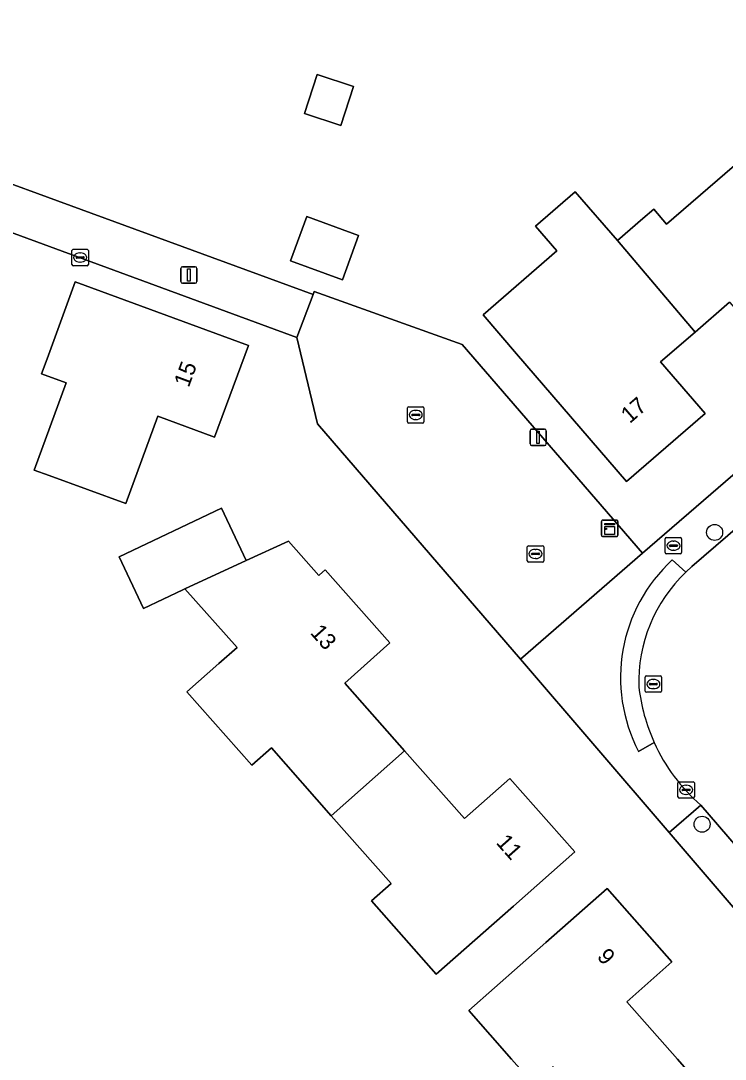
# Model space of a CAD drawing. Extents: x 157320 to 158835, y 386650 to 388491.
# Drawn here: x 157668.5 to 157711.5, y 388000 to 388063.4 of the extents above; entities that cross this region are included whole.
import ezdxf

# ---------------------------------------------------------------- set-up
doc = ezdxf.new("R2010")
doc.units = 0
for name, color, linetype in [('IMGEO_Boom', 7, 'Continuous'), ('IMGEO_Brandkraan', 7, 'Continuous'), ('IMGEO_Erf', 7, 'Continuous'), ('IMGEO_Kast', 7, 'Continuous'), ('IMGEO_Kolk', 7, 'Continuous'), ('IMGEO_Lichtmast', 7, 'Continuous'), ('IMGEO_Pand', 7, 'Continuous'), ('IMGEO_Pand_nummerreeks', 7, 'Continuous'), ('IMGEO_Rijbaan_lokaal_open', 7, 'Continuous'), ('IMGEO_Rioolput', 7, 'Continuous'), ('IMGEO_Voetpad_open', 7, 'Continuous')]:
    doc.layers.add(name, color=color, linetype=linetype)

msp = doc.modelspace()

# ---------------------------------------------------------------- linework, layer by layer
at = {"layer": 'IMGEO_Boom'}
for centre in [(157710.885, 388032.174), (157710.117, 388014.346)]:
    msp.add_circle(centre, 0.489, dxfattribs=at)
at = {"layer": 'IMGEO_Brandkraan'}
for p, q in [((157707.868, 388030.938), (157707.868, 388031.79)), ((157707.943, 388031.864), (157708.795, 388031.864)), ((157708.869, 388031.79), (157708.869, 388030.938)), ((157708.127, 388031.358), (157708.127, 388031.37)), ((157708.565, 388031.321), (157708.167, 388031.321)), ((157708.17, 388031.407), (157708.568, 388031.407)), ((157708.356, 388031.644), (157708.381, 388031.644)), ((157708.611, 388031.37), (157708.611, 388031.358)), ((157708.795, 388030.864), (157707.943, 388030.864)), ((157708.379, 388031.084), (157708.354, 388031.084))]:
    msp.add_line(p, q, dxfattribs=at)
for points in [[(157707.868, 388030.938), (157707.868, 388031.79)], [(157707.943, 388031.864), (157708.795, 388031.864)], [(157708.869, 388031.79), (157708.869, 388030.938)], [(157708.795, 388030.864), (157707.943, 388030.864)]]:
    msp.add_lwpolyline(points, dxfattribs=at)
for centre, radius, start, end in [((157707.945, 388031.788), 0.0765, 91.55205, 178.44795), ((157707.945, 388031.788), 0.0765, 91.55205, 178.44795), ((157708.793, 388031.788), 0.0765, 1.55205, 88.44795), ((157708.793, 388031.788), 0.0765, 1.55205, 88.44795), ((157708.167, 388031.367), 0.0403, 85.87752, 175.75265), ((157708.164, 388031.357), 0.0366, 178.93798, 274.71019), ((157708.568, 388031.364), 0.043, 264.86636, 352.45326), ((157708.572, 388031.369), 0.0386, 1.73085, 96.63898), ((157707.945, 388030.94), 0.0765, 181.55205, 268.44795), ((157707.945, 388030.94), 0.0765, 181.55205, 268.44795), ((157708.793, 388030.94), 0.0765, 271.55205, 358.44795), ((157708.793, 388030.94), 0.0765, 271.55205, 358.44795)]:
    msp.add_arc(centre, radius, start, end, dxfattribs=at)
for centre, major_axis, ratio, start_param, end_param in [((157708.355, 388031.364), (-0.387, 0.002), 0.722429, 4.712389, 7.853982), ((157708.38, 388031.364), (-0.39, 0.002), 0.717154, 1.570796, 4.712389)]:
    msp.add_ellipse(centre, major_axis=major_axis, ratio=ratio, start_param=start_param, end_param=end_param, dxfattribs=at)
at = {"layer": 'IMGEO_Erf'}
for points in [[(157636.416, 388096.833), (157634.222, 388094.87), (157633.961, 388094.638), (157633.722, 388094.383), (157633.507, 388094.108), (157633.317, 388093.815), (157633.154, 388093.506), (157633.059, 388093.286), (157632.032, 388089.576), (157632.045, 388089.388), (157633.671, 388066.341), (157651.286, 388059.87), (157651.182, 388059.588), (157686.339, 388046.709), (157686.41, 388046.896), (157695.446, 388043.652), (157706.484, 388030.899), (157753.169, 388071.227)], [(157714.59, 388006.287), (157708.109, 388013.845), (157699.026, 388024.437), (157686.607, 388038.807), (157685.352, 388044.075), (157661.563, 388052.826), (157637.412, 388061.76), (157633.916, 388063.061), (157634.134, 388060.031), (157635.546, 388040.186), (157638.85, 388040.442), (157641.341, 388006.735), (157641.491, 388004.33), (157641.855, 388001.947), (157642.318, 388000), (157643.055, 387997.732)], [(157711.793, 388046.234), (157709.693, 388044.417), (157707.583, 388042.591), (157710.3, 388039.44), (157705.5, 388035.29), (157698.78, 388043.09), (157696.726, 388045.474), (157701.239, 388049.375), (157699.927, 388050.893), (157702.354, 388052.99), (157704.942, 388050), (157706.503, 388051.35), (157707.164, 388051.921), (157707.948, 388051.014), (157712.543, 388054.986)]]:
    msp.add_lwpolyline(points, dxfattribs=at)
for points in [[(157688.039, 388057.037), (157685.817, 388057.759), (157686.591, 388060.14), (157688.813, 388059.418)], [(157688.13, 388047.611), (157684.968, 388048.769), (157685.956, 388051.468), (157689.118, 388050.31)], [(157669.298, 388035.982), (157671.24, 388041.313), (157669.741, 388041.859), (157670.078, 388042.783), (157671.79, 388047.48), (157682.39, 388043.6), (157680.32, 388038), (157676.859, 388039.272), (157674.9, 388033.94), (157670.203, 388035.652)], [(157682.592, 388017.954), (157678.63, 388022.44), (157680.582, 388024.159), (157681.691, 388025.135), (157678.503, 388028.726), (157678.383, 388028.669), (157675.967, 388027.531), (157674.48, 388030.69), (157680.75, 388033.66), (157682.243, 388030.453), (157684.831, 388031.648), (157686.699, 388029.545), (157686.737, 388029.578), (157687.08, 388029.88), (157691.04, 388025.42), (157688.276, 388022.975), (157691.937, 388018.837), (157695.599, 388014.698), (157698.37, 388017.15), (157702.33, 388012.66), (157698.583, 388009.351), (157693.868, 388005.187), (157689.913, 388009.665), (157691.111, 388010.723), (157687.454, 388014.864), (157683.79, 388019.013)], [(157702.27, 387992.927), (157704.849, 387995.201), (157704.679, 387995.394), (157701.016, 387999.537), (157699.82, 387998.479), (157698.475, 388000), (157695.859, 388002.959), (157700.564, 388007.119), (157704.31, 388010.43), (157708.27, 388005.94), (157705.51, 388003.497), (157708.606, 388000), (157709.175, 387999.357), (157712.84, 387995.217), (157715.6, 387997.66), (157719.57, 387993.17), (157715.824, 387989.859), (157711.119, 387985.699), (157707.727, 387989.535), (157706.928, 387988.829), (157705.836, 387988.895)]]:
    msp.add_lwpolyline(points, close=True, dxfattribs=at)
at = {"layer": 'IMGEO_Kast'}
for p, q in [((157703.97, 388031.999), (157703.97, 388032.84)), ((157703.97, 388032.84), (157703.97, 388031.999)), ((157704.045, 388032.924), (157704.886, 388032.924)), ((157704.886, 388032.924), (157704.045, 388032.924)), ((157704.97, 388032.849), (157704.97, 388032.008)), ((157704.97, 388032.008), (157704.97, 388032.849)), ((157704.895, 388031.924), (157704.054, 388031.924)), ((157704.054, 388031.924), (157704.895, 388031.924))]:
    msp.add_line(p, q, dxfattribs=at)
for points in [[(157704.165, 388032.714), (157704.765, 388032.714), (157704.765, 388032.629), (157704.165, 388032.629), (157704.165, 388032.714)], [(157704.165, 388032.539), (157704.765, 388032.539), (157704.765, 388032.05), (157704.165, 388032.05), (157704.165, 388032.539)]]:
    msp.add_lwpolyline(points, dxfattribs=at)
msp.add_circle((157704.249, 388032.388), 0.0377, dxfattribs=at)
for centre, start, end in [((157704.048, 388032.846), 92.4484, 184.28452), ((157704.048, 388032.846), 92.4484, 184.28452), ((157704.892, 388032.846), 2.4484, 94.28452), ((157704.892, 388032.846), 2.4484, 94.28452), ((157704.048, 388032.002), 182.4484, 274.28452), ((157704.048, 388032.002), 182.4484, 274.28452), ((157704.892, 388032.002), 272.4484, 4.28452), ((157704.892, 388032.002), 272.4484, 4.28452)]:
    msp.add_arc(centre, 0.0779, start, end, dxfattribs=at)
at = {"layer": 'IMGEO_Kolk'}
for p, q in [((157671.601, 388048.542), (157671.601, 388049.394)), ((157671.676, 388049.468), (157672.528, 388049.468)), ((157671.86, 388048.962), (157671.86, 388048.974)), ((157672.298, 388048.925), (157671.9, 388048.925)), ((157671.903, 388049.011), (157672.301, 388049.011)), ((157672.089, 388049.248), (157672.114, 388049.248)), ((157672.344, 388048.974), (157672.344, 388048.962)), ((157672.602, 388049.394), (157672.602, 388048.542)), ((157672.528, 388048.468), (157671.676, 388048.468)), ((157672.112, 388048.688), (157672.087, 388048.688)), ((157692.114, 388038.926), (157692.114, 388039.778)), ((157692.189, 388039.852), (157693.041, 388039.852)), ((157692.373, 388039.346), (157692.373, 388039.358)), ((157692.416, 388039.395), (157692.814, 388039.395)), ((157692.602, 388039.632), (157692.627, 388039.632)), ((157692.857, 388039.358), (157692.857, 388039.346)), ((157693.115, 388039.778), (157693.115, 388038.926)), ((157693.041, 388038.852), (157692.189, 388038.852)), ((157692.811, 388039.309), (157692.413, 388039.309)), ((157692.625, 388039.072), (157692.6, 388039.072)), ((157699.435, 388030.435), (157699.435, 388031.287)), ((157699.51, 388031.361), (157700.362, 388031.361)), ((157699.923, 388031.141), (157699.948, 388031.141)), ((157700.436, 388031.287), (157700.436, 388030.435)), ((157699.694, 388030.855), (157699.694, 388030.867)), ((157700.132, 388030.818), (157699.734, 388030.818)), ((157699.737, 388030.904), (157700.135, 388030.904)), ((157699.946, 388030.581), (157699.921, 388030.581)), ((157700.178, 388030.867), (157700.178, 388030.855)), ((157700.362, 388030.361), (157699.51, 388030.361)), ((157708.643, 388016.019), (157708.643, 388016.871)), ((157708.718, 388016.945), (157709.57, 388016.945)), ((157709.131, 388016.725), (157709.156, 388016.725)), ((157709.644, 388016.871), (157709.644, 388016.019)), ((157709.57, 388015.945), (157708.718, 388015.945)), ((157708.902, 388016.439), (157708.902, 388016.451)), ((157709.34, 388016.402), (157708.942, 388016.402)), ((157708.945, 388016.488), (157709.343, 388016.488)), ((157709.154, 388016.165), (157709.129, 388016.165)), ((157709.386, 388016.451), (157709.386, 388016.439))]:
    msp.add_line(p, q, dxfattribs=at)
for points in [[(157671.601, 388048.542), (157671.601, 388049.394)], [(157671.676, 388049.468), (157672.528, 388049.468)], [(157672.602, 388049.394), (157672.602, 388048.542)], [(157672.528, 388048.468), (157671.676, 388048.468)], [(157692.114, 388038.926), (157692.114, 388039.778)], [(157692.189, 388039.852), (157693.041, 388039.852)], [(157693.115, 388039.778), (157693.115, 388038.926)], [(157693.041, 388038.852), (157692.189, 388038.852)], [(157699.435, 388030.435), (157699.435, 388031.287)], [(157699.51, 388031.361), (157700.362, 388031.361)], [(157700.436, 388031.287), (157700.436, 388030.435)], [(157700.362, 388030.361), (157699.51, 388030.361)], [(157708.643, 388016.019), (157708.643, 388016.871)], [(157708.718, 388016.945), (157709.57, 388016.945)], [(157709.644, 388016.871), (157709.644, 388016.019)], [(157709.57, 388015.945), (157708.718, 388015.945)]]:
    msp.add_lwpolyline(points, dxfattribs=at)
for centre, radius, start, end in [((157671.678, 388049.392), 0.0765, 91.55205, 178.44795), ((157671.678, 388049.392), 0.0765, 91.55205, 178.44795), ((157671.9, 388048.971), 0.0403, 85.87752, 175.75265), ((157671.897, 388048.961), 0.0366, 178.93798, 274.71019), ((157672.301, 388048.968), 0.043, 264.86636, 352.45326), ((157672.305, 388048.973), 0.0386, 1.73085, 96.63898), ((157672.526, 388049.392), 0.0765, 1.55205, 88.44795), ((157672.526, 388049.392), 0.0765, 1.55205, 88.44795), ((157671.678, 388048.544), 0.0765, 181.55205, 268.44795), ((157671.678, 388048.544), 0.0765, 181.55205, 268.44795), ((157672.526, 388048.544), 0.0765, 271.55205, 358.44795), ((157672.526, 388048.544), 0.0765, 271.55205, 358.44795), ((157692.191, 388039.776), 0.0765, 91.55205, 178.44795), ((157692.191, 388039.776), 0.0765, 91.55205, 178.44795), ((157692.413, 388039.355), 0.0403, 85.87752, 175.75265), ((157692.818, 388039.357), 0.0386, 1.73085, 96.63898), ((157693.039, 388039.776), 0.0765, 1.55205, 88.44795), ((157693.039, 388039.776), 0.0765, 1.55205, 88.44795), ((157692.191, 388038.928), 0.0765, 181.55205, 268.44795), ((157692.191, 388038.928), 0.0765, 181.55205, 268.44795), ((157692.41, 388039.345), 0.0366, 178.93798, 274.71019), ((157692.814, 388039.352), 0.043, 264.86636, 352.45326), ((157693.039, 388038.928), 0.0765, 271.55205, 358.44795), ((157693.039, 388038.928), 0.0765, 271.55205, 358.44795), ((157699.512, 388031.285), 0.0765, 91.55205, 178.44795), ((157699.512, 388031.285), 0.0765, 91.55205, 178.44795), ((157700.36, 388031.285), 0.0765, 1.55205, 88.44795), ((157700.36, 388031.285), 0.0765, 1.55205, 88.44795), ((157699.734, 388030.864), 0.0403, 85.87752, 175.75265), ((157699.731, 388030.854), 0.0366, 178.93798, 274.71019), ((157700.135, 388030.861), 0.043, 264.86636, 352.45326), ((157700.139, 388030.866), 0.0386, 1.73085, 96.63898), ((157699.512, 388030.437), 0.0765, 181.55205, 268.44795), ((157699.512, 388030.437), 0.0765, 181.55205, 268.44795), ((157700.36, 388030.437), 0.0765, 271.55205, 358.44795), ((157700.36, 388030.437), 0.0765, 271.55205, 358.44795), ((157708.72, 388016.869), 0.0765, 91.55205, 178.44795), ((157708.72, 388016.869), 0.0765, 91.55205, 178.44795), ((157709.568, 388016.869), 0.0765, 1.55205, 88.44795), ((157709.568, 388016.869), 0.0765, 1.55205, 88.44795), ((157708.72, 388016.021), 0.0765, 181.55205, 268.44795), ((157708.72, 388016.021), 0.0765, 181.55205, 268.44795), ((157708.942, 388016.448), 0.0403, 85.87752, 175.75265), ((157708.939, 388016.438), 0.0366, 178.93798, 274.71019), ((157709.343, 388016.445), 0.043, 264.86636, 352.45326), ((157709.347, 388016.45), 0.0386, 1.73085, 96.63898), ((157709.568, 388016.021), 0.0765, 271.55205, 358.44795), ((157709.568, 388016.021), 0.0765, 271.55205, 358.44795)]:
    msp.add_arc(centre, radius, start, end, dxfattribs=at)
for centre, major_axis, ratio, start_param, end_param in [((157672.088, 388048.968), (-0.387, 0.002), 0.722429, 4.712389, 7.853982), ((157672.113, 388048.968), (-0.39, 0.002), 0.717154, 1.570796, 4.712389), ((157692.601, 388039.352), (-0.387, 0.002), 0.722429, 4.712389, 7.853982), ((157692.626, 388039.352), (-0.39, 0.002), 0.717154, 1.570796, 4.712389), ((157699.922, 388030.861), (-0.387, 0.002), 0.722429, 4.712389, 7.853982), ((157699.947, 388030.861), (-0.39, 0.002), 0.717154, 1.570796, 4.712389), ((157709.13, 388016.445), (-0.387, 0.002), 0.722429, 4.712389, 7.853982), ((157709.155, 388016.445), (-0.39, 0.002), 0.717154, 1.570796, 4.712389)]:
    msp.add_ellipse(centre, major_axis=major_axis, ratio=ratio, start_param=start_param, end_param=end_param, dxfattribs=at)
at = {"layer": 'IMGEO_Lichtmast'}
for p, q in [((157678.25, 388047.502), (157678.25, 388048.302)), ((157678.25, 388048.302), (157678.25, 388047.502)), ((157678.35, 388048.402), (157679.14, 388048.402)), ((157679.14, 388048.402), (157678.35, 388048.402)), ((157679.24, 388048.302), (157679.24, 388047.502)), ((157679.24, 388047.502), (157679.24, 388048.302)), ((157679.14, 388047.402), (157678.35, 388047.402)), ((157678.35, 388047.402), (157679.14, 388047.402)), ((157699.599, 388037.584), (157699.599, 388038.384)), ((157699.599, 388038.384), (157699.599, 388037.584)), ((157699.699, 388038.484), (157700.489, 388038.484)), ((157700.489, 388038.484), (157699.699, 388038.484)), ((157700.589, 388038.384), (157700.589, 388037.584)), ((157700.589, 388037.584), (157700.589, 388038.384)), ((157700.489, 388037.484), (157699.699, 388037.484)), ((157699.699, 388037.484), (157700.489, 388037.484))]:
    msp.add_line(p, q, dxfattribs=at)
for points in [[(157678.67, 388048.277), (157678.82, 388048.277), (157678.82, 388047.527), (157678.67, 388047.527), (157678.67, 388048.277)], [(157700.019, 388038.359), (157700.169, 388038.359), (157700.169, 388037.609), (157700.019, 388037.609), (157700.019, 388038.359)]]:
    msp.add_lwpolyline(points, dxfattribs=at)
for centre, start, end in [((157678.35, 388048.302), 90, 180), ((157678.35, 388048.302), 90, 180), ((157679.14, 388048.302), 0, 90), ((157679.14, 388048.302), 360, 90), ((157678.35, 388047.502), 180, 270), ((157678.35, 388047.502), 180, 270), ((157679.14, 388047.502), 270, 0), ((157679.14, 388047.502), 270, 0), ((157699.699, 388038.384), 90, 180), ((157699.699, 388038.384), 90, 180), ((157700.489, 388038.384), 0, 90), ((157700.489, 388038.384), 360, 90), ((157699.699, 388037.584), 180, 270), ((157699.699, 388037.584), 180, 270), ((157700.489, 388037.584), 270, 0), ((157700.489, 388037.584), 270, 0)]:
    msp.add_arc(centre, 0.1, start, end, dxfattribs=at)
at = {"layer": 'IMGEO_Pand'}
for points in [[(157685.817, 388057.759), (157688.039, 388057.037), (157688.813, 388059.418), (157686.591, 388060.14)], [(157704.942, 388050), (157709.693, 388044.417), (157711.793, 388046.234), (157714.56, 388043.09), (157719.241, 388047.15), (157712.543, 388054.986), (157707.948, 388051.014), (157707.164, 388051.921), (157706.503, 388051.35)], [(157709.693, 388044.417), (157704.942, 388050), (157702.354, 388052.99), (157699.927, 388050.893), (157701.239, 388049.375), (157696.726, 388045.474), (157698.78, 388043.09), (157705.5, 388035.29), (157710.3, 388039.44), (157707.583, 388042.591)], [(157684.968, 388048.769), (157688.13, 388047.611), (157689.118, 388050.31), (157685.956, 388051.468)], [(157674.9, 388033.94), (157676.859, 388039.272), (157680.32, 388038), (157682.39, 388043.6), (157671.79, 388047.48), (157670.078, 388042.783), (157669.741, 388041.859), (157671.24, 388041.313), (157669.298, 388035.982), (157670.203, 388035.652)], [(157682.243, 388030.453), (157680.75, 388033.66), (157674.48, 388030.69), (157675.967, 388027.531), (157678.383, 388028.669), (157678.503, 388028.726)], [(157688.276, 388022.975), (157691.04, 388025.42), (157687.08, 388029.88), (157686.737, 388029.578), (157686.699, 388029.545), (157684.831, 388031.648), (157682.243, 388030.453), (157678.503, 388028.726), (157681.691, 388025.135), (157680.582, 388024.159), (157678.63, 388022.44), (157682.592, 388017.954), (157683.79, 388019.013), (157687.454, 388014.864), (157691.937, 388018.837)], [(157687.454, 388014.864), (157691.111, 388010.723), (157689.913, 388009.665), (157693.868, 388005.187), (157698.583, 388009.351), (157702.33, 388012.66), (157698.37, 388017.15), (157695.599, 388014.698), (157691.937, 388018.837)], [(157704.679, 387995.394), (157709.175, 387999.357), (157708.606, 388000), (157705.51, 388003.497), (157708.27, 388005.94), (157704.31, 388010.43), (157700.564, 388007.119), (157695.859, 388002.959), (157698.475, 388000), (157699.82, 387998.479), (157701.016, 387999.537)]]:
    msp.add_lwpolyline(points, close=True, dxfattribs=at)
at = {"layer": 'IMGEO_Rijbaan_lokaal_open'}
msp.add_lwpolyline([(157686.339, 388046.709), (157685.352, 388044.075), (157686.607, 388038.807), (157699.026, 388024.437), (157706.484, 388030.899), (157695.446, 388043.652), (157686.41, 388046.896)], close=True, dxfattribs=at)
for points in [[(157715.196, 388028.571), (157715.614, 388028.928), (157712.422, 388032.622), (157709.49, 388030.089), (157709.118, 388029.751)], [(157710.046, 388015.506), (157715.496, 388009.181), (157716.471, 388008.014), (157719.356, 388004.483), (157722.111, 388000)]]:
    msp.add_lwpolyline(points, dxfattribs=at)
for centre, radius, start, end in [((157715.56, 388023.024), 9.314, 133.75842, 181.74544), ((157717.424, 388024.007), 11.245, 186.46742, 204.51298), ((157717.436, 388023.985), 11.248, 204.38732, 228.92579)]:
    msp.add_arc(centre, radius, start, end, dxfattribs=at)
at = {"layer": 'IMGEO_Rioolput'}
for p, q in [((157706.639, 388022.485), (157706.639, 388023.337)), ((157706.714, 388023.411), (157707.566, 388023.411)), ((157706.898, 388022.905), (157706.898, 388022.917)), ((157707.336, 388022.868), (157706.938, 388022.868)), ((157706.941, 388022.954), (157707.339, 388022.954)), ((157707.127, 388023.191), (157707.152, 388023.191)), ((157707.382, 388022.917), (157707.382, 388022.905)), ((157707.64, 388023.337), (157707.64, 388022.485)), ((157707.566, 388022.411), (157706.714, 388022.411)), ((157707.15, 388022.631), (157707.125, 388022.631))]:
    msp.add_line(p, q, dxfattribs=at)
for points in [[(157706.639, 388022.485), (157706.639, 388023.337)], [(157706.714, 388023.411), (157707.566, 388023.411)], [(157707.64, 388023.337), (157707.64, 388022.485)], [(157707.566, 388022.411), (157706.714, 388022.411)]]:
    msp.add_lwpolyline(points, dxfattribs=at)
for centre, radius, start, end in [((157706.716, 388023.335), 0.0765, 91.55205, 178.44795), ((157706.716, 388023.335), 0.0765, 91.55205, 178.44795), ((157706.938, 388022.914), 0.0403, 85.87752, 175.75265), ((157706.935, 388022.904), 0.0366, 178.93798, 274.71019), ((157707.339, 388022.911), 0.043, 264.86636, 352.45326), ((157707.343, 388022.916), 0.0386, 1.73085, 96.63898), ((157707.564, 388023.335), 0.0765, 1.55205, 88.44795), ((157707.564, 388023.335), 0.0765, 1.55205, 88.44795), ((157706.716, 388022.487), 0.0765, 181.55205, 268.44795), ((157706.716, 388022.487), 0.0765, 181.55205, 268.44795), ((157707.564, 388022.487), 0.0765, 271.55205, 358.44795), ((157707.564, 388022.487), 0.0765, 271.55205, 358.44795)]:
    msp.add_arc(centre, radius, start, end, dxfattribs=at)
for centre, major_axis, ratio, start_param, end_param in [((157707.126, 388022.911), (-0.387, 0.002), 0.722429, 4.712389, 7.853982), ((157707.151, 388022.911), (-0.39, 0.002), 0.717154, 1.570796, 4.712389)]:
    msp.add_ellipse(centre, major_axis=major_axis, ratio=ratio, start_param=start_param, end_param=end_param, dxfattribs=at)
at = {"layer": 'IMGEO_Voetpad_open'}
for points in [[(157753.169, 388071.227), (157706.484, 388030.899), (157699.026, 388024.437), (157708.109, 388013.845), (157710.046, 388015.506)], [(157708.295, 388030.49), (157709.118, 388029.751), (157709.49, 388030.089), (157712.422, 388032.622), (157713.915, 388033.912), (157713.626, 388034.255), (157719.337, 388039.201), (157719.629, 388038.865), (157727.498, 388045.661), (157727.205, 388046.006), (157732.917, 388050.942), (157733.205, 388050.609), (157741.1, 388057.423), (157740.812, 388057.758), (157746.526, 388062.698), (157746.81, 388062.359), (157754.474, 388068.703)], [(157709.118, 388029.751), (157708.295, 388030.49)], [(157706.238, 388018.791), (157707.192, 388019.341)], [(157707.192, 388019.341), (157706.238, 388018.791)], [(157722.111, 388000), (157719.356, 388004.483), (157718.997, 388004.222), (157715.164, 388008.892), (157715.496, 388009.181), (157710.046, 388015.506), (157708.109, 388013.845), (157714.59, 388006.287)]]:
    msp.add_lwpolyline(points, dxfattribs=at)
msp.add_lwpolyline([(157651.182, 388059.588), (157651.286, 388059.87), (157633.671, 388066.341), (157633.916, 388063.061), (157637.412, 388061.76), (157661.563, 388052.826), (157685.352, 388044.075), (157686.339, 388046.709)], close=True, dxfattribs=at)
for centre, radius, start, end in [((157714.881, 388023.302), 9.749, 132.49494, 207.56063), ((157714.881, 388023.302), 9.749, 132.49494, 207.56063), ((157715.56, 388023.024), 9.314, 133.75842, 181.74544), ((157717.424, 388024.007), 11.245, 186.46742, 204.51298), ((157717.436, 388023.985), 11.248, 204.38732, 228.92579)]:
    msp.add_arc(centre, radius, start, end, dxfattribs=at)

# ---------------------------------------------------------------- texts
at = {"layer": 'IMGEO_Pand_nummerreeks'}
for s, rotation, p in [('15', 69.71353, (157678.737, 388040.983)), ('17', 40.84616, (157705.695, 388038.79)), ('13', 311.60226, (157686.119, 388026.022)), ('11', 311.411, (157697.479, 388013.201)), ('9', 311.411, (157703.647, 388006.222))]:
    msp.add_text(s, height=1, rotation=rotation, dxfattribs=at).set_placement(p)

doc.saveas('drawing.dxf')
